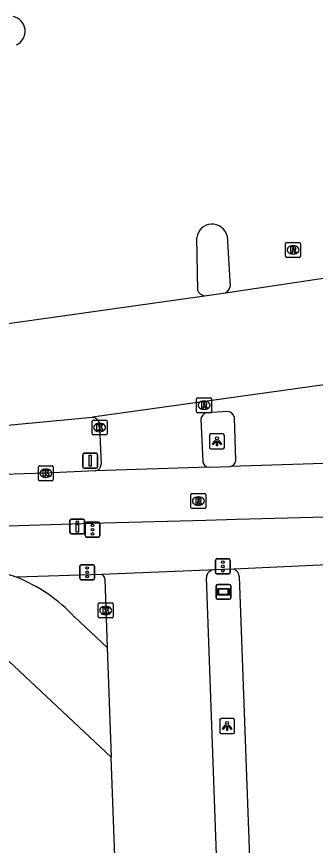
# Model space of a CAD drawing. Extents: x 161084 to 161928, y 385355 to 386522.
# Drawn here: x 161335.4 to 161355.5, y 386445.6 to 386501.2 of the extents above; entities that cross this region are included whole.
import ezdxf

# ---------------------------------------------------------------- set-up
doc = ezdxf.new("R2010")
doc.units = 0
for name, color, linetype in [('IMGEO_Drukknoppaal', 7, 'Continuous'), ('IMGEO_Fietspad_gesloten', 7, 'Continuous'), ('IMGEO_Kolk', 7, 'Continuous'), ('IMGEO_Lichtpunt', 7, 'Continuous'), ('IMGEO_OVBaan_gesloten', 7, 'Continuous'), ('IMGEO_Rijbaan_lokaal_gesloten', 7, 'Continuous'), ('IMGEO_Rijbaan_lokaal_open', 7, 'Continuous'), ('IMGEO_Rijbaan_regionaal_gesloten', 7, 'Continuous'), ('IMGEO_Rioolput', 7, 'Continuous'), ('IMGEO_Straatnaambord', 7, 'Continuous'), ('IMGEO_Verkeersbordpaal', 7, 'Continuous'), ('IMGEO_Verkeersregelinstallatiepaal', 7, 'Continuous'), ('IMGEO_Voetpad_open', 7, 'Continuous')]:
    doc.layers.add(name, color=color, linetype=linetype)

msp = doc.modelspace()

# ---------------------------------------------------------------- linework, layer by layer
at = {"layer": 'IMGEO_Drukknoppaal'}
for p, q in [((161339.013, 386466.583), (161339.013, 386467.383)), ((161339.013, 386467.383), (161339.013, 386466.583)), ((161339.113, 386467.483), (161339.903, 386467.483)), ((161339.903, 386467.483), (161339.113, 386467.483)), ((161340.003, 386467.383), (161340.003, 386466.583)), ((161340.003, 386466.583), (161340.003, 386467.383)), ((161339.903, 386466.483), (161339.113, 386466.483)), ((161339.113, 386466.483), (161339.903, 386466.483))]:
    msp.add_line(p, q, dxfattribs=at)
msp.add_lwpolyline([(161339.583, 386467.108), (161339.583, 386466.608), (161339.433, 386466.608), (161339.433, 386467.108), (161339.583, 386467.108)], dxfattribs=at)
msp.add_circle((161339.508, 386467.273), 0.085, dxfattribs=at)
for centre, start, end in [((161339.113, 386467.383), 90, 180), ((161339.113, 386467.383), 90, 180), ((161339.903, 386467.383), 0, 90), ((161339.903, 386467.383), 360, 90), ((161339.113, 386466.583), 180, 270), ((161339.113, 386466.583), 180, 270), ((161339.903, 386466.583), 270, 0), ((161339.903, 386466.583), 270, 0)]:
    msp.add_arc(centre, 0.1, start, end, dxfattribs=at)
at = {"layer": 'IMGEO_Fietspad_gesloten'}
for points in [[(161348.366, 386470.951), (161349.771, 386471.004)], [(161340.709, 386470.708), (161337.397, 386470.554), (161333.061, 386470.431)], [(161295.411, 386465.645), (161322.752, 386466.655), (161341.262, 386467.223), (161348.14, 386467.407), (161350.229, 386467.481), (161356.184, 386467.639)]]:
    msp.add_lwpolyline(points, dxfattribs=at)
at = {"layer": 'IMGEO_Kolk'}
for p, q in [((161340.508, 386473.195), (161340.508, 386474.047)), ((161340.583, 386474.121), (161341.435, 386474.121)), ((161340.996, 386473.901), (161341.021, 386473.901)), ((161341.509, 386474.047), (161341.509, 386473.195)), ((161341.435, 386473.121), (161340.583, 386473.121)), ((161341.019, 386473.341), (161340.994, 386473.341)), ((161336.896, 386470.128), (161336.896, 386470.98)), ((161336.971, 386471.054), (161337.823, 386471.054)), ((161337.897, 386470.98), (161337.897, 386470.128)), ((161337.384, 386470.834), (161337.409, 386470.834)), ((161337.823, 386470.054), (161336.971, 386470.054)), ((161337.407, 386470.274), (161337.382, 386470.274)), ((161340.919, 386460.928), (161340.919, 386461.78)), ((161340.994, 386461.854), (161341.846, 386461.854)), ((161341.407, 386461.634), (161341.432, 386461.634)), ((161341.92, 386461.78), (161341.92, 386460.928)), ((161341.846, 386460.854), (161340.994, 386460.854)), ((161341.43, 386461.074), (161341.405, 386461.074))]:
    msp.add_line(p, q, dxfattribs=at)
for points in [[(161340.508, 386473.195), (161340.508, 386474.047)], [(161340.583, 386474.121), (161341.435, 386474.121)], [(161340.829, 386473.821), (161340.952, 386473.821), (161340.952, 386473.67), (161341.082, 386473.821), (161341.246, 386473.821), (161341.1, 386473.67), (161341.253, 386473.421), (161341.101, 386473.421), (161341.016, 386473.585), (161340.952, 386473.518), (161340.952, 386473.421), (161340.829, 386473.421), (161340.829, 386473.821)], [(161341.509, 386474.047), (161341.509, 386473.195)], [(161341.435, 386473.121), (161340.583, 386473.121)], [(161336.896, 386470.128), (161336.896, 386470.98)], [(161336.971, 386471.054), (161337.823, 386471.054)], [(161337.897, 386470.98), (161337.897, 386470.128)], [(161337.217, 386470.754), (161337.34, 386470.754), (161337.34, 386470.603), (161337.47, 386470.754), (161337.634, 386470.754), (161337.488, 386470.603), (161337.641, 386470.354), (161337.489, 386470.354), (161337.404, 386470.518), (161337.34, 386470.451), (161337.34, 386470.354), (161337.217, 386470.354), (161337.217, 386470.754)], [(161337.823, 386470.054), (161336.971, 386470.054)], [(161340.919, 386460.928), (161340.919, 386461.78)], [(161340.994, 386461.854), (161341.846, 386461.854)], [(161341.24, 386461.554), (161341.363, 386461.554), (161341.363, 386461.403), (161341.493, 386461.554), (161341.657, 386461.554), (161341.511, 386461.403), (161341.664, 386461.154), (161341.512, 386461.154), (161341.427, 386461.318), (161341.363, 386461.251), (161341.363, 386461.154), (161341.24, 386461.154), (161341.24, 386461.554)], [(161341.92, 386461.78), (161341.92, 386460.928)], [(161341.846, 386460.854), (161340.994, 386460.854)]]:
    msp.add_lwpolyline(points, dxfattribs=at)
for centre, start, end in [((161340.585, 386474.045), 91.552, 178.448), ((161340.585, 386474.045), 91.552, 178.448), ((161341.433, 386474.045), 1.552, 88.448), ((161341.433, 386474.045), 1.552, 88.448), ((161340.585, 386473.197), 181.552, 268.448), ((161340.585, 386473.197), 181.552, 268.448), ((161341.433, 386473.197), 271.552, 358.448), ((161341.433, 386473.197), 271.552, 358.448), ((161336.973, 386470.978), 91.552, 178.448), ((161336.973, 386470.978), 91.552, 178.448), ((161337.821, 386470.978), 1.552, 88.448), ((161337.821, 386470.978), 1.552, 88.448), ((161336.973, 386470.13), 181.552, 268.448), ((161336.973, 386470.13), 181.552, 268.448), ((161337.821, 386470.13), 271.552, 358.448), ((161337.821, 386470.13), 271.552, 358.448), ((161340.996, 386461.778), 91.552, 178.448), ((161340.996, 386461.778), 91.552, 178.448), ((161341.844, 386461.778), 1.552, 88.448), ((161341.844, 386461.778), 1.552, 88.448), ((161340.996, 386460.93), 181.552, 268.448), ((161340.996, 386460.93), 181.552, 268.448), ((161341.844, 386460.93), 271.552, 358.448), ((161341.844, 386460.93), 271.552, 358.448)]:
    msp.add_arc(centre, 0.0765, start, end, dxfattribs=at)
for centre, major_axis, ratio, start_param, end_param in [((161340.995, 386473.621), (-0.387, 0.002), 0.722429, 4.712389, 7.853982), ((161341.02, 386473.621), (-0.39, 0.002), 0.717154, 1.570796, 4.712389), ((161337.383, 386470.554), (-0.387, 0.002), 0.722429, 4.712389, 7.853982), ((161337.408, 386470.554), (-0.39, 0.002), 0.717154, 1.570796, 4.712389), ((161341.406, 386461.354), (-0.387, 0.002), 0.722429, 4.712389, 7.853982), ((161341.431, 386461.354), (-0.39, 0.002), 0.717154, 1.570796, 4.712389)]:
    msp.add_ellipse(centre, major_axis=major_axis, ratio=ratio, start_param=start_param, end_param=end_param, dxfattribs=at)
at = {"layer": 'IMGEO_Lichtpunt'}
for p, q in [((161348.397, 386473.097), (161348.397, 386472.29)), ((161348.397, 386473.097), (161348.397, 386472.29)), ((161349.299, 386473.192), (161348.491, 386473.192)), ((161349.299, 386473.192), (161348.491, 386473.192)), ((161349.393, 386472.29), (161349.393, 386473.097)), ((161349.393, 386472.29), (161349.393, 386473.097)), ((161348.491, 386472.196), (161349.299, 386472.196)), ((161348.491, 386472.196), (161349.299, 386472.196)), ((161349.076, 386454.002), (161349.076, 386453.195)), ((161349.076, 386454.002), (161349.076, 386453.195)), ((161349.978, 386454.097), (161349.17, 386454.097)), ((161349.978, 386454.097), (161349.17, 386454.097)), ((161350.072, 386453.195), (161350.072, 386454.002)), ((161350.072, 386453.195), (161350.072, 386454.002)), ((161349.17, 386453.101), (161349.978, 386453.101)), ((161349.17, 386453.101), (161349.978, 386453.101))]:
    msp.add_line(p, q, dxfattribs=at)
for points in [[(161348.771, 386472.761), (161348.81, 386472.733), (161348.622, 386472.471), (161348.584, 386472.498), (161348.771, 386472.761)], [(161348.873, 386472.713), (161348.92, 386472.713), (161348.92, 386472.391), (161348.873, 386472.391), (161348.873, 386472.713)], [(161348.983, 386472.733), (161349.021, 386472.76), (161349.208, 386472.498), (161349.169, 386472.47), (161348.983, 386472.733)], [(161349.45, 386453.666), (161349.489, 386453.638), (161349.301, 386453.376), (161349.263, 386453.403), (161349.45, 386453.666)], [(161349.552, 386453.618), (161349.599, 386453.618), (161349.599, 386453.296), (161349.552, 386453.296), (161349.552, 386453.618)], [(161349.662, 386453.638), (161349.7, 386453.665), (161349.887, 386453.403), (161349.848, 386453.375), (161349.662, 386453.638)]]:
    msp.add_lwpolyline(points, dxfattribs=at)
for centre in [(161348.896, 386472.895), (161349.575, 386453.8)]:
    msp.add_circle(centre, 0.0994, dxfattribs=at)
for centre, start, end in [((161348.491, 386473.097), 90, 180), ((161348.491, 386473.097), 90, 180), ((161349.299, 386473.097), 0, 90), ((161349.299, 386473.097), 0, 90), ((161348.491, 386472.29), 180, 270), ((161348.491, 386472.29), 180, 270), ((161349.299, 386472.29), 270, 0), ((161349.299, 386472.29), 270, 360), ((161349.17, 386454.002), 90, 180), ((161349.17, 386454.002), 90, 180), ((161349.978, 386454.002), 0, 90), ((161349.978, 386454.002), 0, 90), ((161349.17, 386453.195), 180, 270), ((161349.17, 386453.195), 180, 270), ((161349.978, 386453.195), 270, 0), ((161349.978, 386453.195), 270, 360)]:
    msp.add_arc(centre, 0.0946, start, end, dxfattribs=at)
at = {"layer": 'IMGEO_OVBaan_gesloten'}
for points in [[(161349.466, 386482.654), (161357.241, 386483.818)], [(161348.066, 386482.443), (161349.466, 386482.654)], [(161333.408, 386480.392), (161348.066, 386482.443)], [(161356.256, 386476.503), (161340.541, 386474.305)], [(161332.396, 386473.562), (161332.673, 386473.588), (161340.541, 386474.305)]]:
    msp.add_lwpolyline(points, dxfattribs=at)
at = {"layer": 'IMGEO_Rijbaan_lokaal_gesloten'}
for points in [[(161347.82, 386474.181), (161347.947, 386471.33)], [(161349.629, 386474.689), (161348.204, 386474.613)], [(161350.157, 386471.393), (161350.066, 386474.301)], [(161341.008, 386473.919), (161341.009, 386473.621), (161341.107, 386471.146)], [(161348.366, 386470.951), (161340.709, 386470.708)], [(161356.064, 386471.197), (161349.771, 386471.004)]]:
    msp.add_lwpolyline(points, dxfattribs=at)
for centre, radius, start, end in [((161340.478, 386473.753), 0.555, 17.3693, 83.4797), ((161348.335, 386474.11), 0.52, 104.5754, 172.1576), ((161349.578, 386474.192), 0.5, 12.6077, 84.1904), ((161340.665, 386471.148), 0.442, 275.7381, 359.7405), ((161348.37, 386471.377), 0.426, 186.3355, 269.4037), ((161349.698, 386471.463), 0.464, 279.0604, 351.3832)]:
    msp.add_arc(centre, radius, start, end, dxfattribs=at)
at = {"layer": 'IMGEO_Rijbaan_lokaal_open'}
for points in [[(161356.737, 386464.42), (161356.326, 386464.401), (161350.031, 386464.11)], [(161348.653, 386464.066), (161348.274, 386464.054), (161341.134, 386463.757)], [(161350.382, 386463.624), (161351.676, 386428.323)], [(161341.35, 386463.481), (161341.51, 386458.874)], [(161349.471, 386428.24), (161348.2, 386463.571)], [(161339.323, 386460.912), (161341.51, 386458.874)], [(161341.789, 386451.505), (161331.999, 386460.646), (161296.212, 386459.351)], [(161341.51, 386458.874), (161341.789, 386451.505)], [(161343.983, 386392.397), (161341.789, 386451.505)]]:
    msp.add_lwpolyline(points, dxfattribs=at)
for centre, radius, start, end in [((161332.152, 386454.515), 9.639, 70.1171, 91.5572), ((161341.058, 386463.475), 0.292, 1.1315, 74.9626), ((161348.636, 386463.603), 0.437, 147.5796, 184.1453), ((161348.698, 386463.551), 0.517, 94.967, 146.3913), ((161349.908, 386463.652), 0.475, 356.6748, 75.0005), ((161331.496, 386453.661), 10.669, 42.8097, 68.3621)]:
    msp.add_arc(centre, radius, start, end, dxfattribs=at)
at = {"layer": 'IMGEO_Rijbaan_regionaal_gesloten'}
for points in [[(161349.581, 386486.485), (161349.78, 386483.072)], [(161347.608, 386482.813), (161347.539, 386486.365)]]:
    msp.add_lwpolyline(points, dxfattribs=at)
for centre, radius, start, end in [((161334.992, 386500.193), 1.012, 295.3967, 78.661), ((161348.572, 386486.227), 1.042, 14.3316, 172.3947), ((161349.211, 386483.172), 0.578, 296.1875, 349.985), ((161348.173, 386483.044), 0.61, 202.2172, 259.9161)]:
    msp.add_arc(centre, radius, start, end, dxfattribs=at)
at = {"layer": 'IMGEO_Rioolput'}
for p, q in [((161353.507, 386485.107), (161353.507, 386485.959)), ((161353.582, 386486.033), (161354.434, 386486.033)), ((161354.508, 386485.959), (161354.508, 386485.107)), ((161353.995, 386485.813), (161354.02, 386485.813)), ((161354.434, 386485.033), (161353.582, 386485.033)), ((161354.018, 386485.253), (161353.993, 386485.253)), ((161347.525, 386474.69), (161347.525, 386475.542)), ((161347.6, 386475.616), (161348.452, 386475.616)), ((161348.013, 386475.396), (161348.038, 386475.396)), ((161348.526, 386475.542), (161348.526, 386474.69)), ((161348.036, 386474.836), (161348.011, 386474.836)), ((161348.452, 386474.616), (161347.6, 386474.616)), ((161347.22, 386469.19), (161348.072, 386469.19)), ((161347.145, 386468.264), (161347.145, 386469.116)), ((161347.633, 386468.97), (161347.658, 386468.97)), ((161348.146, 386469.116), (161348.146, 386468.264)), ((161348.072, 386468.19), (161347.22, 386468.19)), ((161347.656, 386468.41), (161347.631, 386468.41))]:
    msp.add_line(p, q, dxfattribs=at)
for points in [[(161353.507, 386485.107), (161353.507, 386485.959)], [(161353.582, 386486.033), (161354.434, 386486.033)], [(161354.508, 386485.959), (161354.508, 386485.107)], [(161354.096, 386485.731), (161353.844, 386485.733), (161353.844, 386485.333)], [(161353.844, 386485.333), (161353.968, 386485.333), (161353.968, 386485.495), (161353.979, 386485.495)], [(161354.022, 386485.652), (161353.968, 386485.652), (161353.968, 386485.571)], [(161353.968, 386485.571), (161354.02, 386485.571)], [(161354.026, 386485.466), (161354.097, 386485.333), (161354.237, 386485.333), (161354.172, 386485.459)], [(161354.434, 386485.033), (161353.582, 386485.033)], [(161347.525, 386474.69), (161347.525, 386475.542)], [(161347.6, 386475.616), (161348.452, 386475.616)], [(161348.114, 386475.314), (161347.862, 386475.316), (161347.862, 386474.916)], [(161348.526, 386475.542), (161348.526, 386474.69)], [(161347.862, 386474.916), (161347.986, 386474.916), (161347.986, 386475.078), (161347.997, 386475.078)], [(161348.04, 386475.235), (161347.986, 386475.235), (161347.986, 386475.154)], [(161347.986, 386475.154), (161348.038, 386475.154)], [(161348.044, 386475.049), (161348.115, 386474.916), (161348.255, 386474.916), (161348.19, 386475.042)], [(161348.452, 386474.616), (161347.6, 386474.616)], [(161347.22, 386469.19), (161348.072, 386469.19)], [(161347.145, 386468.264), (161347.145, 386469.116)], [(161347.734, 386468.888), (161347.482, 386468.89), (161347.482, 386468.49)], [(161347.482, 386468.49), (161347.606, 386468.49), (161347.606, 386468.652), (161347.617, 386468.652)], [(161347.66, 386468.809), (161347.606, 386468.809), (161347.606, 386468.728)], [(161347.606, 386468.728), (161347.658, 386468.728)], [(161347.664, 386468.623), (161347.735, 386468.49), (161347.875, 386468.49), (161347.81, 386468.616)], [(161348.146, 386469.116), (161348.146, 386468.264)], [(161348.072, 386468.19), (161347.22, 386468.19)]]:
    msp.add_lwpolyline(points, dxfattribs=at)
for centre, radius, start, end in [((161353.584, 386485.957), 0.0765, 91.552, 178.448), ((161353.584, 386485.957), 0.0765, 91.552, 178.448), ((161354.432, 386485.957), 0.0765, 1.552, 88.448), ((161354.432, 386485.957), 0.0765, 1.552, 88.448), ((161353.978, 386485.442), 0.0533, 26.0293, 88.6989), ((161354.004, 386485.76), 0.19, 274.7715, 282.9687), ((161354.028, 386485.556), 0.0964, 77.0061, 93.1865), ((161354.042, 386485.613), 0.0378, 276.6634, 79.6772), ((161354.095, 386485.621), 0.109, 350.3612, 89.416), ((161354.093, 386485.621), 0.112, 277.5842, 350.9817), ((161354.077, 386485.406), 0.108, 29.5134, 73.7905), ((161353.584, 386485.109), 0.0765, 181.552, 268.448), ((161353.584, 386485.109), 0.0765, 181.552, 268.448), ((161354.432, 386485.109), 0.0765, 271.552, 358.448), ((161354.432, 386485.109), 0.0765, 271.552, 358.448), ((161347.602, 386475.54), 0.0765, 91.552, 178.448), ((161347.602, 386475.54), 0.0765, 91.552, 178.448), ((161348.113, 386475.204), 0.109, 350.3612, 89.416), ((161348.45, 386475.54), 0.0765, 1.552, 88.448), ((161348.45, 386475.54), 0.0765, 1.552, 88.448), ((161347.996, 386475.025), 0.0533, 26.0293, 88.6989), ((161348.022, 386475.343), 0.19, 274.7715, 282.9687), ((161348.046, 386475.139), 0.0964, 77.0061, 93.1865), ((161348.06, 386475.196), 0.0378, 276.6634, 79.6772), ((161348.111, 386475.204), 0.112, 277.5842, 350.9817), ((161348.095, 386474.989), 0.108, 29.5134, 73.7905), ((161347.602, 386474.692), 0.0765, 181.552, 268.448), ((161347.602, 386474.692), 0.0765, 181.552, 268.448), ((161348.45, 386474.692), 0.0765, 271.552, 358.448), ((161348.45, 386474.692), 0.0765, 271.552, 358.448), ((161347.222, 386469.114), 0.0765, 91.552, 178.448), ((161347.222, 386469.114), 0.0765, 91.552, 178.448), ((161348.07, 386469.114), 0.0765, 1.552, 88.448), ((161348.07, 386469.114), 0.0765, 1.552, 88.448), ((161347.616, 386468.599), 0.0533, 26.0293, 88.6989), ((161347.642, 386468.917), 0.19, 274.7715, 282.9687), ((161347.666, 386468.713), 0.0964, 77.0061, 93.1865), ((161347.68, 386468.77), 0.0378, 276.6634, 79.6772), ((161347.733, 386468.778), 0.109, 350.3612, 89.416), ((161347.731, 386468.778), 0.112, 277.5842, 350.9817), ((161347.715, 386468.563), 0.108, 29.5134, 73.7905), ((161347.222, 386468.266), 0.0765, 181.552, 268.448), ((161347.222, 386468.266), 0.0765, 181.552, 268.448), ((161348.07, 386468.266), 0.0765, 271.552, 358.448), ((161348.07, 386468.266), 0.0765, 271.552, 358.448)]:
    msp.add_arc(centre, radius, start, end, dxfattribs=at)
for centre, major_axis, ratio, start_param, end_param in [((161353.994, 386485.533), (-0.387, 0.002), 0.722429, 4.712389, 7.853982), ((161354.019, 386485.533), (-0.39, 0.002), 0.717154, 1.570796, 4.712389), ((161348.012, 386475.116), (-0.387, 0.002), 0.722429, 4.712389, 7.853982), ((161348.037, 386475.116), (-0.39, 0.002), 0.717154, 1.570796, 4.712389), ((161347.632, 386468.69), (-0.387, 0.002), 0.722429, 4.712389, 7.853982), ((161347.657, 386468.69), (-0.39, 0.002), 0.717154, 1.570796, 4.712389)]:
    msp.add_ellipse(centre, major_axis=major_axis, ratio=ratio, start_param=start_param, end_param=end_param, dxfattribs=at)
at = {"layer": 'IMGEO_Straatnaambord'}
for p, q in [((161348.933, 386463.101), (161349.723, 386463.101)), ((161349.723, 386463.101), (161348.933, 386463.101)), ((161348.833, 386462.201), (161348.833, 386463.001)), ((161348.833, 386463.001), (161348.833, 386462.201)), ((161349.823, 386463.001), (161349.823, 386462.201)), ((161349.823, 386462.201), (161349.823, 386463.001)), ((161349.723, 386462.101), (161348.933, 386462.101)), ((161348.933, 386462.101), (161349.723, 386462.101))]:
    msp.add_line(p, q, dxfattribs=at)
for points in [[(161348.934, 386462.833), (161349.722, 386462.833), (161349.722, 386462.369), (161348.934, 386462.369), (161348.934, 386462.833)], [(161348.999, 386462.768), (161348.999, 386462.434), (161349.657, 386462.434), (161349.657, 386462.768), (161348.999, 386462.768)]]:
    msp.add_lwpolyline(points, dxfattribs=at)
for centre, start, end in [((161348.933, 386463.001), 90, 180), ((161348.933, 386463.001), 90, 180), ((161349.723, 386463.001), 0, 90), ((161349.723, 386463.001), 360, 90), ((161348.933, 386462.201), 180, 270), ((161348.933, 386462.201), 180, 270), ((161349.723, 386462.201), 270, 0), ((161349.723, 386462.201), 270, 0)]:
    msp.add_arc(centre, 0.1, start, end, dxfattribs=at)
at = {"layer": 'IMGEO_Verkeersbordpaal'}
for p, q in [((161339.879, 386470.995), (161339.879, 386471.795)), ((161339.879, 386471.795), (161339.879, 386470.995)), ((161339.979, 386471.895), (161340.769, 386471.895)), ((161340.769, 386471.895), (161339.979, 386471.895)), ((161340.869, 386471.795), (161340.869, 386470.995)), ((161340.869, 386470.995), (161340.869, 386471.795)), ((161340.769, 386470.895), (161339.979, 386470.895)), ((161339.979, 386470.895), (161340.769, 386470.895))]:
    msp.add_line(p, q, dxfattribs=at)
msp.add_lwpolyline([(161340.299, 386471.77), (161340.449, 386471.77), (161340.449, 386471.02), (161340.299, 386471.02), (161340.299, 386471.77)], dxfattribs=at)
for centre, start, end in [((161339.979, 386471.795), 90, 180), ((161339.979, 386471.795), 90, 180), ((161340.769, 386471.795), 0, 90), ((161340.769, 386471.795), 360, 90), ((161339.979, 386470.995), 180, 270), ((161339.979, 386470.995), 180, 270), ((161340.769, 386470.995), 270, 0), ((161340.769, 386470.995), 270, 0)]:
    msp.add_arc(centre, 0.1, start, end, dxfattribs=at)
at = {"layer": 'IMGEO_Verkeersregelinstallatiepaal'}
for p, q in [((161340.039, 386466.374), (161340.039, 386467.174)), ((161340.039, 386467.174), (161340.039, 386466.374)), ((161340.139, 386467.274), (161340.929, 386467.274)), ((161340.929, 386467.274), (161340.139, 386467.274)), ((161341.029, 386467.174), (161341.029, 386466.374)), ((161341.029, 386466.374), (161341.029, 386467.174)), ((161340.929, 386466.274), (161340.139, 386466.274)), ((161340.139, 386466.274), (161340.929, 386466.274)), ((161348.892, 386464.803), (161349.682, 386464.803)), ((161349.682, 386464.803), (161348.892, 386464.803)), ((161339.675, 386463.513), (161339.675, 386464.313)), ((161339.675, 386464.313), (161339.675, 386463.513)), ((161339.775, 386464.413), (161340.565, 386464.413)), ((161340.565, 386464.413), (161339.775, 386464.413)), ((161340.665, 386464.313), (161340.665, 386463.513)), ((161340.665, 386463.513), (161340.665, 386464.313)), ((161348.792, 386463.903), (161348.792, 386464.703)), ((161348.792, 386464.703), (161348.792, 386463.903)), ((161349.782, 386464.703), (161349.782, 386463.903)), ((161349.782, 386463.903), (161349.782, 386464.703)), ((161349.682, 386463.803), (161348.892, 386463.803)), ((161348.892, 386463.803), (161349.682, 386463.803)), ((161340.565, 386463.413), (161339.775, 386463.413)), ((161339.775, 386463.413), (161340.565, 386463.413))]:
    msp.add_line(p, q, dxfattribs=at)
for centre in [(161340.534, 386467.064), (161340.534, 386466.774), (161340.534, 386466.484), (161340.17, 386464.203), (161349.287, 386464.593), (161349.287, 386464.303), (161340.17, 386463.913), (161340.17, 386463.623), (161349.287, 386464.013)]:
    msp.add_circle(centre, 0.085, dxfattribs=at)
for centre, start, end in [((161340.139, 386467.174), 90, 180), ((161340.139, 386467.174), 90, 180), ((161340.929, 386467.174), 0, 90), ((161340.929, 386467.174), 360, 90), ((161340.139, 386466.374), 180, 270), ((161340.139, 386466.374), 180, 270), ((161340.929, 386466.374), 270, 0), ((161340.929, 386466.374), 270, 0), ((161348.892, 386464.703), 90, 180), ((161348.892, 386464.703), 90, 180), ((161349.682, 386464.703), 0, 90), ((161349.682, 386464.703), 360, 90), ((161339.775, 386464.313), 90, 180), ((161339.775, 386464.313), 90, 180), ((161340.565, 386464.313), 0, 90), ((161340.565, 386464.313), 360, 90), ((161348.892, 386463.903), 180, 270), ((161348.892, 386463.903), 180, 270), ((161349.682, 386463.903), 270, 0), ((161349.682, 386463.903), 270, 0), ((161339.775, 386463.513), 180, 270), ((161339.775, 386463.513), 180, 270), ((161340.565, 386463.513), 270, 0), ((161340.565, 386463.513), 270, 0)]:
    msp.add_arc(centre, 0.1, start, end, dxfattribs=at)
at = {"layer": 'IMGEO_Voetpad_open'}
for points in [[(161341.134, 386463.757), (161335.43, 386463.579)], [(161350.031, 386464.11), (161348.653, 386464.066)]]:
    msp.add_lwpolyline(points, dxfattribs=at)

doc.saveas('drawing.dxf')
